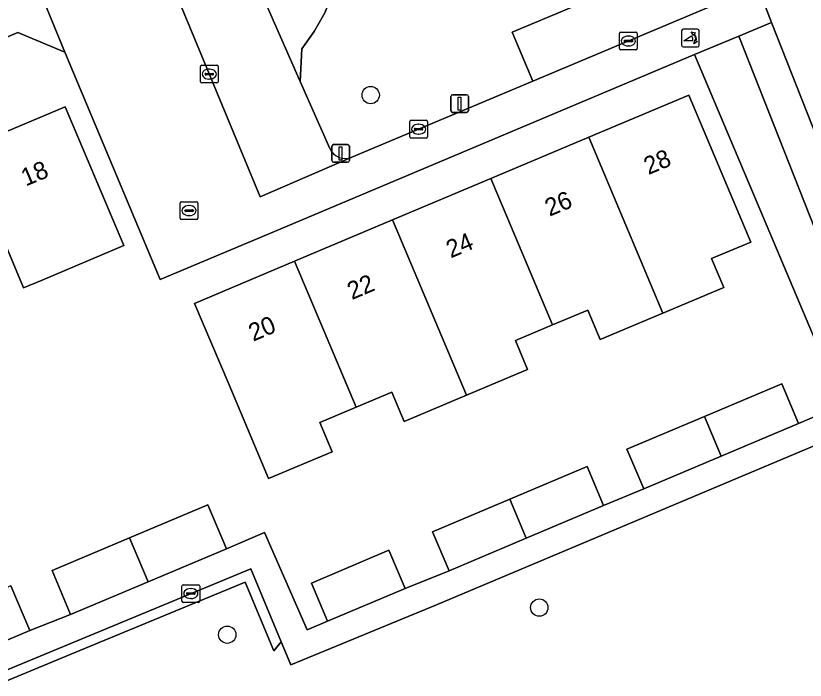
# Model space of a CAD drawing. Extents: x 157767 to 159172, y 387839 to 389425.
# Drawn here: x 158906.28 to 158950.82, y 388407.92 to 388445.42 of the extents above; entities that cross this region are included whole.
import ezdxf

# ---------------------------------------------------------------- set-up
doc = ezdxf.new("R2010")
doc.units = 0
for name, color, linetype in [('IMGEO_Afsluitpaal', 7, 'Continuous'), ('IMGEO_Boom', 7, 'Continuous'), ('IMGEO_Erf', 7, 'Continuous'), ('IMGEO_Fietspad_gesloten', 7, 'Continuous'), ('IMGEO_Groenvoorziening', 7, 'Continuous'), ('IMGEO_Kolk', 7, 'Continuous'), ('IMGEO_Lichtmast', 7, 'Continuous'), ('IMGEO_Pand', 7, 'Continuous'), ('IMGEO_Pand_nummerreeks', 7, 'Continuous'), ('IMGEO_Parkeervlak_open', 7, 'Continuous'), ('IMGEO_Poller', 7, 'Continuous'), ('IMGEO_Rijbaan_lokaal_open', 7, 'Continuous'), ('IMGEO_Rioolput', 7, 'Continuous'), ('IMGEO_Voetpad_open', 7, 'Continuous')]:
    doc.layers.add(name, color=color, linetype=linetype)

msp = doc.modelspace()

# ---------------------------------------------------------------- linework, layer by layer
at = {"layer": 'IMGEO_Afsluitpaal'}
for p, q in [((158924.211, 388438.156), (158925.001, 388438.156)), ((158925.001, 388438.156), (158924.211, 388438.156)), ((158924.111, 388437.256), (158924.111, 388438.056)), ((158924.111, 388438.056), (158924.111, 388437.256)), ((158925.101, 388438.056), (158925.101, 388437.256)), ((158925.101, 388437.256), (158925.101, 388438.056)), ((158925.001, 388437.156), (158924.211, 388437.156)), ((158924.211, 388437.156), (158925.001, 388437.156))]:
    msp.add_line(p, q, dxfattribs=at)
msp.add_lwpolyline([(158924.531, 388438.031), (158924.681, 388438.031), (158924.681, 388437.281), (158924.531, 388437.281), (158924.531, 388438.031)], dxfattribs=at)
for centre, start, end in [((158924.211, 388438.056), 90, 180), ((158924.211, 388438.056), 90, 180), ((158925.001, 388438.056), 0, 90), ((158925.001, 388438.056), 360, 90), ((158924.211, 388437.256), 180, 270), ((158924.211, 388437.256), 180, 270), ((158925.001, 388437.256), 270, 0), ((158925.001, 388437.256), 270, 0)]:
    msp.add_arc(centre, 0.1, start, end, dxfattribs=at)
at = {"layer": 'IMGEO_Boom'}
for centre in [(158926.302, 388440.949), (158935.816, 388412.018), (158918.207, 388410.487)]:
    msp.add_circle(centre, 0.489, dxfattribs=at)
at = {"layer": 'IMGEO_Erf'}
msp.add_lwpolyline([(158906.005, 388413.238), (158907.068, 388410.718), (158909.374, 388411.633), (158908.327, 388414.116), (158912.69, 388415.957), (158917.112, 388417.822), (158918.159, 388415.339), (158920.309, 388416.249), (158922.725, 388410.757), (158923.863, 388411.25), (158922.955, 388413.402), (158927.333, 388415.249), (158928.241, 388413.096), (158930.725, 388414.096), (158929.794, 388416.302), (158934.151, 388418.14), (158938.509, 388419.978), (158939.439, 388417.772), (158941.707, 388418.725), (158940.763, 388420.963), (158945.132, 388422.806), (158949.5, 388424.648), (158950.444, 388422.41), (158952.918, 388423.458), (158944.578, 388443.23), (158920.872, 388433.254), (158914.423, 388430.54), (158909.047, 388443.375), (158906.396, 388444.484), (158883.689, 388434.919)], dxfattribs=at)
for points in [[(158894.464, 388428.196), (158888.817, 388425.814), (158887.479, 388428.987), (158885.536, 388433.593), (158891.185, 388435.976), (158896.722, 388438.312), (158902.259, 388440.647), (158904.555, 388441.616), (158905.715, 388438.867), (158909.065, 388440.28), (158912.368, 388432.45), (158907.762, 388430.507), (158906.72, 388430.067), (158905.539, 388432.868), (158905.439, 388432.826), (158900.002, 388430.532)], [(158916.369, 388429.19), (158922.011, 388431.57), (158927.542, 388433.903), (158933.073, 388436.236), (158938.604, 388438.569), (158944.244, 388440.948), (158947.745, 388432.647), (158945.536, 388431.715), (158946.225, 388430.082), (158942.795, 388428.635), (158941.619, 388428.139), (158939.257, 388427.143), (158938.552, 388428.812), (158936.56, 388427.972), (158934.468, 388427.089), (158935.155, 388425.462), (158931.715, 388424.011), (158928.2, 388422.528), (158927.504, 388424.177), (158925.488, 388423.327), (158923.435, 388422.461), (158924.13, 388420.813), (158920.541, 388419.299), (158918.312, 388424.584)]]:
    msp.add_lwpolyline(points, close=True, dxfattribs=at)
at = {"layer": 'IMGEO_Fietspad_gesloten'}
msp.add_lwpolyline([(158966.409, 388413.35), (158961.459, 388424.399), (158953.746, 388443.363), (158953.128, 388444.884), (158950.898, 388450.204), (158947.703, 388448.188), (158948.147, 388447.073), (158948.91, 388445.053), (158956.896, 388424.843), (158957.433, 388423.731), (158965.184, 388407.027), (158965.661, 388405.91), (158977.622, 388380.827), (158979.787, 388376.286), (158979.637, 388376.224), (158980.522, 388374.161), (158980.936, 388373.173), (158990.757, 388349.724), (159000, 388326.968), (159006.58, 388311.043)], dxfattribs=at)
at = {"layer": 'IMGEO_Groenvoorziening'}
for points in [[(158911.433, 388467.456), (158915.796, 388456.998), (158919.347, 388457.588), (158925.262, 388452.894), (158925.768, 388452.257), (158925.726, 388451.279), (158924.456, 388447.434), (158923.717, 388445.593), (158923.117, 388444.545), (158922.41, 388443.566), (158922.331, 388441.711), (158923.999, 388437.927)], [(158925.233, 388437.436), (158935.447, 388441.732), (158934.284, 388444.497), (158944.27, 388448.697), (158939.255, 388461.284)], [(158914.743, 388447.591), (158914.905, 388447.654), (158919.005, 388449.257), (158922.331, 388441.711), (158922.41, 388443.566), (158923.117, 388444.545), (158923.717, 388445.593), (158924.456, 388447.434), (158925.726, 388451.279), (158925.768, 388452.257), (158925.262, 388452.894), (158919.347, 388457.588), (158915.796, 388456.998), (158915.916, 388456.71), (158911.79, 388454.986)]]:
    msp.add_lwpolyline(points, dxfattribs=at)
for points in [[(158939.255, 388461.284), (158944.27, 388448.697), (158934.284, 388444.497), (158935.447, 388441.732), (158945.382, 388445.91), (158944.917, 388447.016), (158947.703, 388448.188), (158942.036, 388462.41)], [(158956.896, 388424.843), (158948.91, 388445.053), (158947.066, 388444.277), (158955.05, 388424.072)], [(158955.05, 388424.072), (158947.066, 388444.277), (158944.578, 388443.23), (158952.918, 388423.458), (158953.025, 388423.226)], [(158904.767, 388385.708), (158905.674, 388384.767), (158905.959, 388385.24), (158908.936, 388384.041), (158923.193, 388389.964), (158929.749, 388392.688), (158930.071, 388396.779), (158950.592, 388406.799), (158955.249, 388402.857), (158961.841, 388405.624), (158965.184, 388407.027), (158957.433, 388423.731), (158953.509, 388422.077), (158930.013, 388412.173), (158921.791, 388408.781), (158921.247, 388410.088), (158920.836, 388409.579), (158919.221, 388413.458), (158909.895, 388409.591), (158897.276, 388404.36), (158900.628, 388396.484), (158905.029, 388386.142)]]:
    msp.add_lwpolyline(points, close=True, dxfattribs=at)
msp.add_arc((158924.866, 388438.31), 0.948, 203.8158, 292.7897, dxfattribs=at)
at = {"layer": 'IMGEO_Kolk'}
for p, q in [((158940.344, 388443.575), (158940.344, 388444.427)), ((158940.419, 388444.501), (158941.271, 388444.501)), ((158941.345, 388444.427), (158941.345, 388443.575)), ((158940.603, 388443.995), (158940.603, 388444.007)), ((158941.041, 388443.958), (158940.643, 388443.958)), ((158940.646, 388444.044), (158941.044, 388444.044)), ((158940.832, 388444.281), (158940.857, 388444.281)), ((158941.087, 388444.007), (158941.087, 388443.995)), ((158941.271, 388443.501), (158940.419, 388443.501)), ((158940.855, 388443.721), (158940.83, 388443.721)), ((158916.768, 388442.63), (158917.62, 388442.63)), ((158916.693, 388441.704), (158916.693, 388442.556)), ((158916.952, 388442.124), (158916.952, 388442.136)), ((158916.995, 388442.173), (158917.393, 388442.173)), ((158917.181, 388442.41), (158917.206, 388442.41)), ((158917.436, 388442.136), (158917.436, 388442.124)), ((158917.694, 388442.556), (158917.694, 388441.704)), ((158917.39, 388442.087), (158916.992, 388442.087)), ((158917.204, 388441.85), (158917.179, 388441.85)), ((158917.62, 388441.63), (158916.768, 388441.63)), ((158928.505, 388438.596), (158928.505, 388439.448)), ((158928.58, 388439.522), (158929.432, 388439.522)), ((158929.506, 388439.448), (158929.506, 388438.596)), ((158928.764, 388439.016), (158928.764, 388439.028)), ((158928.807, 388439.065), (158929.205, 388439.065)), ((158928.993, 388439.302), (158929.018, 388439.302)), ((158929.248, 388439.028), (158929.248, 388439.016)), ((158929.202, 388438.979), (158928.804, 388438.979)), ((158929.016, 388438.742), (158928.991, 388438.742)), ((158929.432, 388438.522), (158928.58, 388438.522)), ((158915.653, 388412.383), (158915.653, 388413.235)), ((158915.728, 388413.309), (158916.58, 388413.309)), ((158916.654, 388413.235), (158916.654, 388412.383)), ((158915.912, 388412.803), (158915.912, 388412.815)), ((158916.35, 388412.766), (158915.952, 388412.766)), ((158915.955, 388412.852), (158916.353, 388412.852)), ((158916.141, 388413.089), (158916.166, 388413.089)), ((158916.396, 388412.815), (158916.396, 388412.803)), ((158916.58, 388412.309), (158915.728, 388412.309)), ((158916.164, 388412.529), (158916.139, 388412.529))]:
    msp.add_line(p, q, dxfattribs=at)
for points in [[(158940.344, 388443.575), (158940.344, 388444.427)], [(158940.419, 388444.501), (158941.271, 388444.501)], [(158941.345, 388444.427), (158941.345, 388443.575)], [(158941.271, 388443.501), (158940.419, 388443.501)], [(158916.768, 388442.63), (158917.62, 388442.63)], [(158916.693, 388441.704), (158916.693, 388442.556)], [(158917.694, 388442.556), (158917.694, 388441.704)], [(158917.62, 388441.63), (158916.768, 388441.63)], [(158928.505, 388438.596), (158928.505, 388439.448)], [(158928.58, 388439.522), (158929.432, 388439.522)], [(158929.506, 388439.448), (158929.506, 388438.596)], [(158929.432, 388438.522), (158928.58, 388438.522)], [(158915.653, 388412.383), (158915.653, 388413.235)], [(158915.728, 388413.309), (158916.58, 388413.309)], [(158916.654, 388413.235), (158916.654, 388412.383)], [(158916.58, 388412.309), (158915.728, 388412.309)]]:
    msp.add_lwpolyline(points, dxfattribs=at)
for centre, radius, start, end in [((158940.421, 388444.425), 0.0765, 91.552, 178.448), ((158940.421, 388444.425), 0.0765, 91.552, 178.448), ((158941.269, 388444.425), 0.0765, 1.552, 88.448), ((158941.269, 388444.425), 0.0765, 1.552, 88.448), ((158940.643, 388444.004), 0.0403, 85.8775, 175.7526), ((158940.64, 388443.994), 0.0366, 178.938, 274.7102), ((158941.044, 388444.001), 0.043, 264.8664, 352.4533), ((158941.048, 388444.006), 0.0386, 1.7309, 96.639), ((158940.421, 388443.577), 0.0765, 181.552, 268.448), ((158940.421, 388443.577), 0.0765, 181.552, 268.448), ((158941.269, 388443.577), 0.0765, 271.552, 358.448), ((158941.269, 388443.577), 0.0765, 271.552, 358.448), ((158916.77, 388442.554), 0.0765, 91.552, 178.448), ((158916.77, 388442.554), 0.0765, 91.552, 178.448), ((158917.618, 388442.554), 0.0765, 1.552, 88.448), ((158917.618, 388442.554), 0.0765, 1.552, 88.448), ((158916.992, 388442.133), 0.0403, 85.8775, 175.7526), ((158916.989, 388442.123), 0.0366, 178.938, 274.7102), ((158917.393, 388442.13), 0.043, 264.8664, 352.4533), ((158917.397, 388442.135), 0.0386, 1.7309, 96.639), ((158916.77, 388441.706), 0.0765, 181.552, 268.448), ((158916.77, 388441.706), 0.0765, 181.552, 268.448), ((158917.618, 388441.706), 0.0765, 271.552, 358.448), ((158917.618, 388441.706), 0.0765, 271.552, 358.448), ((158928.582, 388439.446), 0.0765, 91.552, 178.448), ((158928.582, 388439.446), 0.0765, 91.552, 178.448), ((158929.43, 388439.446), 0.0765, 1.552, 88.448), ((158929.43, 388439.446), 0.0765, 1.552, 88.448), ((158928.804, 388439.025), 0.0403, 85.8775, 175.7526), ((158928.801, 388439.015), 0.0366, 178.938, 274.7102), ((158929.205, 388439.022), 0.043, 264.8664, 352.4533), ((158929.209, 388439.027), 0.0386, 1.7309, 96.639), ((158928.582, 388438.598), 0.0765, 181.552, 268.448), ((158928.582, 388438.598), 0.0765, 181.552, 268.448), ((158929.43, 388438.598), 0.0765, 271.552, 358.448), ((158929.43, 388438.598), 0.0765, 271.552, 358.448), ((158915.73, 388413.233), 0.0765, 91.552, 178.448), ((158915.73, 388413.233), 0.0765, 91.552, 178.448), ((158916.578, 388413.233), 0.0765, 1.552, 88.448), ((158916.578, 388413.233), 0.0765, 1.552, 88.448), ((158915.952, 388412.812), 0.0403, 85.8775, 175.7526), ((158915.949, 388412.802), 0.0366, 178.938, 274.7102), ((158916.353, 388412.809), 0.043, 264.8664, 352.4533), ((158916.357, 388412.814), 0.0386, 1.7309, 96.639), ((158915.73, 388412.385), 0.0765, 181.552, 268.448), ((158915.73, 388412.385), 0.0765, 181.552, 268.448), ((158916.578, 388412.385), 0.0765, 271.552, 358.448), ((158916.578, 388412.385), 0.0765, 271.552, 358.448)]:
    msp.add_arc(centre, radius, start, end, dxfattribs=at)
for centre, major_axis, ratio, start_param, end_param in [((158940.831, 388444.001), (-0.387, 0.002), 0.722429, 4.712389, 7.853982), ((158940.856, 388444.001), (-0.39, 0.002), 0.717154, 1.570796, 4.712389), ((158917.18, 388442.13), (-0.387, 0.002), 0.722429, 4.712389, 7.853982), ((158917.205, 388442.13), (-0.39, 0.002), 0.717154, 1.570796, 4.712389), ((158928.992, 388439.022), (-0.387, 0.002), 0.722429, 4.712389, 7.853982), ((158929.017, 388439.022), (-0.39, 0.002), 0.717154, 1.570796, 4.712389), ((158916.14, 388412.809), (-0.387, 0.002), 0.722429, 4.712389, 7.853982), ((158916.165, 388412.809), (-0.39, 0.002), 0.717154, 1.570796, 4.712389)]:
    msp.add_ellipse(centre, major_axis=major_axis, ratio=ratio, start_param=start_param, end_param=end_param, dxfattribs=at)
at = {"layer": 'IMGEO_Lichtmast'}
for p, q in [((158930.824, 388440.063), (158930.824, 388440.863)), ((158930.824, 388440.863), (158930.824, 388440.063)), ((158930.924, 388440.963), (158931.714, 388440.963)), ((158931.714, 388440.963), (158930.924, 388440.963)), ((158931.814, 388440.863), (158931.814, 388440.063)), ((158931.814, 388440.063), (158931.814, 388440.863)), ((158931.714, 388439.963), (158930.924, 388439.963)), ((158930.924, 388439.963), (158931.714, 388439.963))]:
    msp.add_line(p, q, dxfattribs=at)
msp.add_lwpolyline([(158931.244, 388440.838), (158931.394, 388440.838), (158931.394, 388440.088), (158931.244, 388440.088), (158931.244, 388440.838)], dxfattribs=at)
for centre, start, end in [((158930.924, 388440.863), 90, 180), ((158930.924, 388440.863), 90, 180), ((158931.714, 388440.863), 0, 90), ((158931.714, 388440.863), 360, 90), ((158930.924, 388440.063), 180, 270), ((158930.924, 388440.063), 180, 270), ((158931.714, 388440.063), 270, 0), ((158931.714, 388440.063), 270, 0)]:
    msp.add_arc(centre, 0.1, start, end, dxfattribs=at)
at = {"layer": 'IMGEO_Pand'}
for points in [[(158909.065, 388440.28), (158905.715, 388438.867), (158904.555, 388441.616), (158902.259, 388440.647), (158905.539, 388432.868), (158906.72, 388430.067), (158907.762, 388430.507), (158912.368, 388432.45)], [(158942.795, 388428.635), (158946.225, 388430.082), (158945.536, 388431.715), (158947.745, 388432.647), (158944.244, 388440.948), (158938.604, 388438.569)], [(158942.795, 388428.635), (158938.604, 388438.569), (158933.073, 388436.236), (158936.56, 388427.972), (158938.552, 388428.812), (158939.257, 388427.143), (158941.619, 388428.139)], [(158927.542, 388433.903), (158931.715, 388424.011), (158935.155, 388425.462), (158934.468, 388427.089), (158936.56, 388427.972), (158933.073, 388436.236)], [(158927.542, 388433.903), (158922.011, 388431.57), (158925.488, 388423.327), (158927.504, 388424.177), (158928.2, 388422.528), (158931.715, 388424.011)], [(158925.488, 388423.327), (158922.011, 388431.57), (158916.369, 388429.19), (158918.312, 388424.584), (158920.541, 388419.299), (158924.13, 388420.813), (158923.435, 388422.461)], [(158945.132, 388422.806), (158946.076, 388420.567), (158950.444, 388422.41), (158949.5, 388424.648)], [(158945.132, 388422.806), (158940.763, 388420.963), (158941.707, 388418.725), (158946.076, 388420.567)], [(158934.151, 388418.14), (158935.082, 388415.934), (158939.439, 388417.772), (158938.509, 388419.978)], [(158934.151, 388418.14), (158929.794, 388416.302), (158930.725, 388414.096), (158935.082, 388415.934)], [(158912.69, 388415.957), (158913.749, 388413.479), (158918.159, 388415.339), (158917.112, 388417.822)], [(158912.69, 388415.957), (158908.327, 388414.116), (158909.374, 388411.633), (158913.749, 388413.479)], [(158928.241, 388413.096), (158927.333, 388415.249), (158922.955, 388413.402), (158923.863, 388411.25)], [(158902.714, 388408.881), (158907.068, 388410.718), (158906.005, 388413.238), (158901.65, 388411.401)]]:
    msp.add_lwpolyline(points, close=True, dxfattribs=at)
at = {"layer": 'IMGEO_Parkeervlak_open'}
msp.add_lwpolyline([(158923.999, 388437.927), (158922.331, 388441.711), (158919.005, 388449.257), (158914.905, 388447.654), (158920.065, 388435.202), (158925.233, 388437.436)], dxfattribs=at)
msp.add_arc((158924.866, 388438.31), 0.948, 203.8158, 292.7897, dxfattribs=at)
at = {"layer": 'IMGEO_Poller'}
for p, q in [((158943.847, 388444.567), (158943.847, 388443.76)), ((158943.847, 388444.567), (158943.847, 388443.76)), ((158944.749, 388444.662), (158943.941, 388444.662)), ((158944.749, 388444.662), (158943.941, 388444.662)), ((158944.843, 388443.76), (158944.843, 388444.567)), ((158944.843, 388443.76), (158944.843, 388444.567)), ((158943.941, 388443.665), (158944.749, 388443.665)), ((158943.941, 388443.665), (158944.749, 388443.665))]:
    msp.add_line(p, q, dxfattribs=at)
for points in [[(158944.526, 388444.391), (158944.514, 388444.318), (158944.389, 388444.523)], [(158944.389, 388444.523), (158944.62, 388444.457), (158944.549, 388444.425)], [(158944.482, 388444.018), (158943.969, 388444.018), (158944.399, 388444.293)], [(158944.542, 388443.846), (158944.608, 388444.077), (158944.638, 388444.009)], [(158944.674, 388443.982), (158944.746, 388443.971), (158944.542, 388443.846)]]:
    msp.add_lwpolyline(points, dxfattribs=at)
for centre, radius, start, end in [((158943.941, 388444.567), 0.0946, 90, 180), ((158943.941, 388444.567), 0.0946, 90, 180), ((158944.168, 388444.078), 0.476, 351.7527, 41.1691), ((158944.168, 388444.078), 0.516, 349.3569, 42.2912), ((158944.749, 388444.567), 0.0946, 0, 90), ((158944.749, 388444.567), 0.0946, 0, 90), ((158944.154, 388444.068), 0.332, 351.3247, 42.4854), ((158943.941, 388443.76), 0.0946, 180, 270), ((158943.941, 388443.76), 0.0946, 180, 270), ((158944.749, 388443.76), 0.0946, 270, 0), ((158944.749, 388443.76), 0.0946, 270, 0)]:
    msp.add_arc(centre, radius, start, end, dxfattribs=at)
at = {"layer": 'IMGEO_Rijbaan_lokaal_open'}
msp.add_lwpolyline([(158904.767, 388385.708), (158905.029, 388386.142), (158900.628, 388396.484), (158897.276, 388404.36), (158909.895, 388409.591), (158919.221, 388413.458), (158920.836, 388409.579), (158921.247, 388410.088), (158919.532, 388414.21), (158896.519, 388404.669), (158904.446, 388386.04)], close=True, dxfattribs=at)
at = {"layer": 'IMGEO_Rioolput'}
for p, q in [((158915.556, 388434), (158915.556, 388434.852)), ((158915.631, 388434.926), (158916.483, 388434.926)), ((158916.044, 388434.706), (158916.069, 388434.706)), ((158916.557, 388434.852), (158916.557, 388434)), ((158915.815, 388434.42), (158915.815, 388434.432)), ((158916.253, 388434.383), (158915.855, 388434.383)), ((158915.858, 388434.469), (158916.256, 388434.469)), ((158916.067, 388434.146), (158916.042, 388434.146)), ((158916.299, 388434.432), (158916.299, 388434.42)), ((158916.483, 388433.926), (158915.631, 388433.926))]:
    msp.add_line(p, q, dxfattribs=at)
for points in [[(158915.556, 388434), (158915.556, 388434.852)], [(158915.631, 388434.926), (158916.483, 388434.926)], [(158916.557, 388434.852), (158916.557, 388434)], [(158916.483, 388433.926), (158915.631, 388433.926)]]:
    msp.add_lwpolyline(points, dxfattribs=at)
for centre, radius, start, end in [((158915.633, 388434.85), 0.0765, 91.552, 178.448), ((158915.633, 388434.85), 0.0765, 91.552, 178.448), ((158916.481, 388434.85), 0.0765, 1.552, 88.448), ((158916.481, 388434.85), 0.0765, 1.552, 88.448), ((158915.855, 388434.429), 0.0403, 85.8775, 175.7526), ((158915.852, 388434.419), 0.0366, 178.938, 274.7102), ((158916.256, 388434.426), 0.043, 264.8664, 352.4533), ((158916.26, 388434.431), 0.0386, 1.7309, 96.639), ((158915.633, 388434.002), 0.0765, 181.552, 268.448), ((158915.633, 388434.002), 0.0765, 181.552, 268.448), ((158916.481, 388434.002), 0.0765, 271.552, 358.448), ((158916.481, 388434.002), 0.0765, 271.552, 358.448)]:
    msp.add_arc(centre, radius, start, end, dxfattribs=at)
for centre, major_axis, ratio, start_param, end_param in [((158916.043, 388434.426), (-0.387, 0.002), 0.722429, 4.712389, 7.853982), ((158916.068, 388434.426), (-0.39, 0.002), 0.717154, 1.570796, 4.712389)]:
    msp.add_ellipse(centre, major_axis=major_axis, ratio=ratio, start_param=start_param, end_param=end_param, dxfattribs=at)
at = {"layer": 'IMGEO_Voetpad_open'}
msp.add_lwpolyline([(158882.487, 388434.413), (158883.689, 388434.919), (158906.396, 388444.484), (158909.047, 388443.375), (158904.198, 388455.161), (158903.16, 388452.266), (158874.609, 388440.274), (158872.931, 388439.569), (158872.921, 388439.565), (158857.081, 388432.872), (158844.215, 388427.61), (158844.547, 388425.555), (158847.266, 388419.093), (158848.355, 388419.543), (158852.611, 388421.301), (158852.422, 388421.748)], close=True, dxfattribs=at)
for points in [[(158904.198, 388455.161), (158909.047, 388443.375), (158914.423, 388430.54), (158920.872, 388433.254), (158944.578, 388443.23), (158947.066, 388444.277), (158948.91, 388445.053), (158948.147, 388447.073), (158945.382, 388445.91), (158935.447, 388441.732), (158925.233, 388437.436), (158920.065, 388435.202), (158914.905, 388447.654), (158914.743, 388447.591)], [(158952.918, 388423.458), (158950.444, 388422.41), (158946.076, 388420.567), (158941.707, 388418.725), (158939.439, 388417.772), (158935.082, 388415.934), (158930.725, 388414.096), (158928.241, 388413.096), (158923.863, 388411.25), (158922.725, 388410.757), (158920.309, 388416.249), (158918.159, 388415.339), (158913.749, 388413.479), (158909.374, 388411.633), (158907.068, 388410.718), (158902.714, 388408.881)], [(158896.519, 388404.669), (158919.532, 388414.21), (158921.247, 388410.088), (158921.791, 388408.781), (158930.013, 388412.173), (158953.509, 388422.077)]]:
    msp.add_lwpolyline(points, dxfattribs=at)

# ---------------------------------------------------------------- texts
at = {"layer": 'IMGEO_Pand_nummerreeks'}
for s, rotation, p in [('28', 22.8706, (158941.974, 388436.43)), ('18', 22.8667, (158906.841, 388435.782)), ('26', 22.8706, (158936.396, 388434.078)), ('24', 22.8706, (158930.821, 388431.726)), ('22', 22.8706, (158925.243, 388429.373)), ('20', 22.8706, (158919.674, 388427.024))]:
    msp.add_text(s, height=1, rotation=rotation, dxfattribs=at).set_placement(p)

doc.saveas('drawing.dxf')
